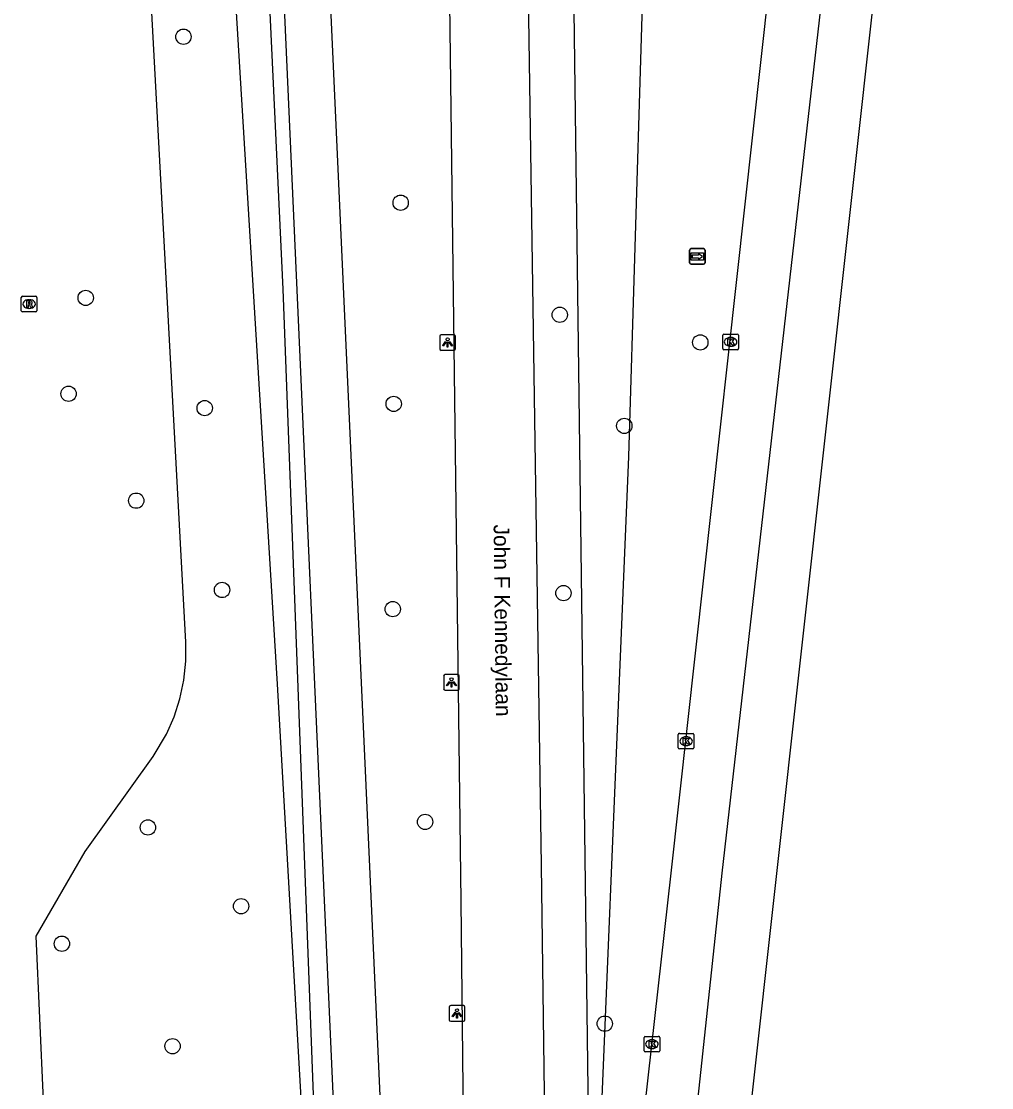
# Model space of a CAD drawing. Extents: x 161355 to 162026, y 386504 to 387459.
# Drawn here: x 161961.2 to 162023.2, y 387282.7 to 387350.8 of the extents above; entities that cross this region are included whole.
import ezdxf

# ---------------------------------------------------------------- set-up
doc = ezdxf.new("R2010")
doc.units = 0
for name, color, linetype in [('IMGEO_Berm_groen', 7, 'Continuous'), ('IMGEO_Boom', 7, 'Continuous'), ('IMGEO_Fietspad_gesloten', 7, 'Continuous'), ('IMGEO_Kolk', 7, 'Continuous'), ('IMGEO_Lichtpunt', 7, 'Continuous'), ('IMGEO_Loofbos', 7, 'Continuous'), ('IMGEO_Openbare_ruimte_label', 7, 'Continuous'), ('IMGEO_Rijbaan_regionaal_gesloten', 7, 'Continuous'), ('IMGEO_Rioolput', 7, 'Continuous'), ('IMGEO_Wegwijzer', 7, 'Continuous')]:
    doc.layers.add(name, color=color, linetype=linetype)

msp = doc.modelspace()

# ---------------------------------------------------------------- linework, layer by layer
at = {"layer": 'IMGEO_Berm_groen'}
for points in [[(161997.63, 387266.208), (161996.333, 387366.292), (161995.846, 387403.905), (161995.907, 387404.548), (161996.092, 387405.656), (161996.376, 387406.743), (161996.755, 387407.8), (161997.227, 387408.819), (161997.788, 387409.791), (161998.434, 387410.71), (161999.187, 387411.67), (162000, 387413.343), (162000.24, 387414.18), (162000.404, 387415.036), (162000.491, 387415.902), (162000.5, 387416.773), (162000.431, 387417.641), (162000.306, 387418.403)], [(162007.33, 387414.749), (162007.446, 387414.586), (162007.59, 387414.347), (162007.712, 387414.096), (162007.81, 387413.835), (162007.886, 387413.566), (162007.936, 387413.292), (162007.963, 387413.014), (162007.964, 387412.735), (162007.94, 387412.457), (162007.892, 387412.182), (162007.819, 387411.913), (162007.136, 387410.268), (162006.231, 387408.733), (162005.706, 387407.946), (162004.73, 387406.688), (162003.645, 387405.523), (162002.461, 387404.459), (162001.213, 387363.175), (162000, 387323.022), (161997.63, 387266.208)]]:
    msp.add_lwpolyline(points, dxfattribs=at)
at = {"layer": 'IMGEO_Boom'}
for centre in [(161971.572, 387349.848), (161985.448, 387339.242), (161965.325, 387333.159), (161995.613, 387332.078), (162004.592, 387330.315), (161964.234, 387327.035), (161972.928, 387326.119), (161985.003, 387326.385), (161999.735, 387324.984), (161968.556, 387320.204), (161974.037, 387314.499), (161995.849, 387314.298), (161984.941, 387313.272), (161987.009, 387299.681), (161969.302, 387299.324), (161975.255, 387294.291), (161963.805, 387291.898), (161998.488, 387286.788), (161970.876, 387285.349)]:
    msp.add_circle(centre, 0.489, dxfattribs=at)
at = {"layer": 'IMGEO_Fietspad_gesloten'}
for points in [[(161982.454, 387213.182), (161983.156, 387219.244), (161983.499, 387229.472), (161983.053, 387239.427), (161982.913, 387242.557), (161982.579, 387250), (161976.804, 387378.821), (161975.628, 387405.067), (161975.15, 387415.736), (161975.147, 387415.783)], [(161980.02, 387164.98), (161984.988, 387208.872), (161986.235, 387218.896), (161986.735, 387225.932), (161986.103, 387238.934), (161985.596, 387250.075), (161983.244, 387302.004), (161980.303, 387366.729), (161980.119, 387369.455)]]:
    msp.add_lwpolyline(points, dxfattribs=at)
at = {"layer": 'IMGEO_Kolk'}
for p, q in [((162006.026, 387329.923), (162006.026, 387330.775)), ((162006.101, 387330.849), (162006.953, 387330.849)), ((162007.027, 387330.775), (162007.027, 387329.923)), ((162006.537, 387330.069), (162006.512, 387330.069)), ((162006.514, 387330.629), (162006.539, 387330.629)), ((162006.953, 387329.849), (162006.101, 387329.849)), ((162003.185, 387304.412), (162003.185, 387305.264)), ((162003.26, 387305.338), (162004.112, 387305.338)), ((162003.673, 387305.118), (162003.698, 387305.118)), ((162004.186, 387305.264), (162004.186, 387304.412)), ((162004.112, 387304.338), (162003.26, 387304.338)), ((162003.696, 387304.558), (162003.671, 387304.558)), ((162001, 387285.053), (162001, 387285.905)), ((162001.075, 387285.979), (162001.927, 387285.979)), ((162001.488, 387285.759), (162001.513, 387285.759)), ((162002.001, 387285.905), (162002.001, 387285.053)), ((162001.511, 387285.199), (162001.486, 387285.199)), ((162001.927, 387284.979), (162001.075, 387284.979))]:
    msp.add_line(p, q, dxfattribs=at)
for points in [[(162006.026, 387329.923), (162006.026, 387330.775)], [(162006.101, 387330.849), (162006.953, 387330.849)], [(162007.027, 387330.775), (162007.027, 387329.923)], [(162006.347, 387330.549), (162006.47, 387330.549), (162006.47, 387330.398), (162006.6, 387330.549), (162006.764, 387330.549), (162006.618, 387330.398), (162006.771, 387330.149), (162006.619, 387330.149), (162006.534, 387330.313), (162006.47, 387330.246), (162006.47, 387330.149), (162006.347, 387330.149), (162006.347, 387330.549)], [(162006.953, 387329.849), (162006.101, 387329.849)], [(162003.185, 387304.412), (162003.185, 387305.264)], [(162003.26, 387305.338), (162004.112, 387305.338)], [(162003.506, 387305.038), (162003.629, 387305.038), (162003.629, 387304.887), (162003.759, 387305.038), (162003.923, 387305.038), (162003.777, 387304.887), (162003.93, 387304.638), (162003.778, 387304.638), (162003.693, 387304.802), (162003.629, 387304.735), (162003.629, 387304.638), (162003.506, 387304.638), (162003.506, 387305.038)], [(162004.186, 387305.264), (162004.186, 387304.412)], [(162004.112, 387304.338), (162003.26, 387304.338)], [(162001, 387285.053), (162001, 387285.905)], [(162001.075, 387285.979), (162001.927, 387285.979)], [(162002.001, 387285.905), (162002.001, 387285.053)], [(162001.321, 387285.679), (162001.444, 387285.679), (162001.444, 387285.528), (162001.574, 387285.679), (162001.738, 387285.679), (162001.592, 387285.528), (162001.745, 387285.279), (162001.593, 387285.279), (162001.508, 387285.443), (162001.444, 387285.376), (162001.444, 387285.279), (162001.321, 387285.279), (162001.321, 387285.679)], [(162001.927, 387284.979), (162001.075, 387284.979)]]:
    msp.add_lwpolyline(points, dxfattribs=at)
for centre, start, end in [((162006.103, 387330.773), 91.55205, 178.44795), ((162006.103, 387330.773), 91.55205, 178.44795), ((162006.951, 387330.773), 1.55205, 88.44795), ((162006.951, 387330.773), 1.55205, 88.44795), ((162006.103, 387329.925), 181.55205, 268.44795), ((162006.103, 387329.925), 181.55205, 268.44795), ((162006.951, 387329.925), 271.55205, 358.44795), ((162006.951, 387329.925), 271.55205, 358.44795), ((162003.262, 387305.262), 91.55205, 178.44795), ((162003.262, 387305.262), 91.55205, 178.44795), ((162004.11, 387305.262), 1.55205, 88.44795), ((162004.11, 387305.262), 1.55205, 88.44795), ((162003.262, 387304.414), 181.55205, 268.44795), ((162003.262, 387304.414), 181.55205, 268.44795), ((162004.11, 387304.414), 271.55205, 358.44795), ((162004.11, 387304.414), 271.55205, 358.44795), ((162001.077, 387285.903), 91.55205, 178.44795), ((162001.077, 387285.903), 91.55205, 178.44795), ((162001.925, 387285.903), 1.55205, 88.44795), ((162001.925, 387285.903), 1.55205, 88.44795), ((162001.077, 387285.055), 181.55205, 268.44795), ((162001.077, 387285.055), 181.55205, 268.44795), ((162001.925, 387285.055), 271.55205, 358.44795), ((162001.925, 387285.055), 271.55205, 358.44795)]:
    msp.add_arc(centre, 0.0765, start, end, dxfattribs=at)
for centre, major_axis, ratio, start_param, end_param in [((162006.513, 387330.349), (-0.387, 0.002), 0.722429, 4.712389, 7.853982), ((162006.538, 387330.349), (-0.39, 0.002), 0.717154, 1.570796, 4.712389), ((162003.672, 387304.838), (-0.387, 0.002), 0.722429, 4.712389, 7.853982), ((162003.697, 387304.838), (-0.39, 0.002), 0.717154, 1.570796, 4.712389), ((162001.487, 387285.479), (-0.387, 0.002), 0.722429, 4.712389, 7.853982), ((162001.512, 387285.479), (-0.39, 0.002), 0.717154, 1.570796, 4.712389)]:
    msp.add_ellipse(centre, major_axis=major_axis, ratio=ratio, start_param=start_param, end_param=end_param, dxfattribs=at)
at = {"layer": 'IMGEO_Lichtpunt'}
for p, q in [((161987.948, 387330.71), (161987.948, 387329.903)), ((161987.948, 387330.71), (161987.948, 387329.903)), ((161988.85, 387330.805), (161988.042, 387330.805)), ((161988.85, 387330.805), (161988.042, 387330.805)), ((161988.944, 387329.903), (161988.944, 387330.71)), ((161988.944, 387329.903), (161988.944, 387330.71)), ((161988.042, 387329.809), (161988.85, 387329.809)), ((161988.042, 387329.809), (161988.85, 387329.809)), ((161988.196, 387308.993), (161988.196, 387308.186)), ((161988.196, 387308.993), (161988.196, 387308.186)), ((161989.098, 387309.088), (161988.29, 387309.088)), ((161989.098, 387309.088), (161988.29, 387309.088)), ((161989.192, 387308.186), (161989.192, 387308.993)), ((161989.192, 387308.186), (161989.192, 387308.993)), ((161988.29, 387308.092), (161989.098, 387308.092)), ((161988.29, 387308.092), (161989.098, 387308.092)), ((161988.55, 387287.849), (161988.55, 387287.042)), ((161988.55, 387287.849), (161988.55, 387287.042)), ((161989.452, 387287.944), (161988.644, 387287.944)), ((161989.452, 387287.944), (161988.644, 387287.944)), ((161989.546, 387287.042), (161989.546, 387287.849)), ((161989.546, 387287.042), (161989.546, 387287.849)), ((161988.644, 387286.948), (161989.452, 387286.948)), ((161988.644, 387286.948), (161989.452, 387286.948))]:
    msp.add_line(p, q, dxfattribs=at)
for points in [[(161988.322, 387330.374), (161988.361, 387330.346), (161988.173, 387330.084), (161988.135, 387330.111), (161988.322, 387330.374)], [(161988.424, 387330.326), (161988.471, 387330.326), (161988.471, 387330.004), (161988.424, 387330.004), (161988.424, 387330.326)], [(161988.534, 387330.346), (161988.572, 387330.373), (161988.759, 387330.111), (161988.72, 387330.083), (161988.534, 387330.346)], [(161988.57, 387308.657), (161988.609, 387308.629), (161988.421, 387308.367), (161988.383, 387308.394), (161988.57, 387308.657)], [(161988.672, 387308.609), (161988.719, 387308.609), (161988.719, 387308.287), (161988.672, 387308.287), (161988.672, 387308.609)], [(161988.782, 387308.629), (161988.82, 387308.656), (161989.007, 387308.394), (161988.968, 387308.366), (161988.782, 387308.629)], [(161988.924, 387287.513), (161988.963, 387287.485), (161988.775, 387287.223), (161988.737, 387287.25), (161988.924, 387287.513)], [(161989.026, 387287.465), (161989.073, 387287.465), (161989.073, 387287.143), (161989.026, 387287.143), (161989.026, 387287.465)], [(161989.136, 387287.485), (161989.174, 387287.512), (161989.361, 387287.25), (161989.322, 387287.222), (161989.136, 387287.485)]]:
    msp.add_lwpolyline(points, dxfattribs=at)
for centre in [(161988.447, 387330.508), (161988.695, 387308.791), (161989.049, 387287.647)]:
    msp.add_circle(centre, 0.0994, dxfattribs=at)
for centre, start, end in [((161988.042, 387330.71), 90, 180), ((161988.042, 387330.71), 90, 180), ((161988.85, 387330.71), 0, 90), ((161988.85, 387330.71), 0, 90), ((161988.042, 387329.903), 180, 270), ((161988.042, 387329.903), 180, 270), ((161988.85, 387329.903), 270, 0), ((161988.85, 387329.903), 270, 360), ((161988.29, 387308.993), 90, 180), ((161988.29, 387308.993), 90, 180), ((161989.098, 387308.993), 0, 90), ((161989.098, 387308.993), 0, 90), ((161988.29, 387308.186), 180, 270), ((161988.29, 387308.186), 180, 270), ((161989.098, 387308.186), 270, 0), ((161989.098, 387308.186), 270, 360), ((161988.644, 387287.849), 90, 180), ((161988.644, 387287.849), 90, 180), ((161989.452, 387287.849), 0, 90), ((161989.452, 387287.849), 0, 90), ((161988.644, 387287.042), 180, 270), ((161988.644, 387287.042), 180, 270), ((161989.452, 387287.042), 270, 0), ((161989.452, 387287.042), 270, 360)]:
    msp.add_arc(centre, 0.0946, start, end, dxfattribs=at)
at = {"layer": 'IMGEO_Loofbos'}
for points in [[(161981.352, 387242.496), (161980.923, 387250), (161977.576, 387308.483), (161974.16, 387364.683), (161974.679, 387380.185), (161975.123, 387393.461)], [(161975.123, 387393.461), (161975.777, 387379.48), (161977.918, 387333.718), (161981.07, 387250), (161981.352, 387242.496)], [(161962.635, 387281.904), (161962.151, 387292.37), (161965.295, 387297.799), (161969.632, 387303.857), (161970.483, 387305.277), (161970.973, 387306.388), (161971.345, 387307.543), (161971.593, 387308.731), (161971.717, 387309.939), (161971.713, 387311.153), (161968.836, 387364.815)]]:
    msp.add_lwpolyline(points, dxfattribs=at)
at = {"layer": 'IMGEO_Rijbaan_regionaal_gesloten'}
for points in [[(162019.673, 387418.727), (162019.583, 387417.937), (162015.75, 387382.273), (162012.731, 387355.784), (162005.962, 387296.403), (162002.942, 387268.147), (162001.199, 387250.647), (161999.752, 387237.531), (161994.537, 387195.46), (161993.554, 387187.531), (161989.992, 387155.008), (161978.469, 387049.798)], [(161996.196, 387238.449), (161997.502, 387250), (162000, 387272.153), (162002.731, 387296.398), (162009.532, 387357.837), (162016.114, 387417.296), (162016.301, 387418.968)], [(162023.206, 387418.475), (162022.334, 387411.027), (162019.07, 387383.122), (162015.819, 387353.801), (162006.199, 387267.022), (162004.271, 387250.025), (162003.046, 387237.127), (161991.682, 387137.01), (161981.984, 387049.448)], [(161992.582, 387417.711), (161992.594, 387416.143), (161993.366, 387368.196), (161994.433, 387296.902), (161995.047, 387250), (161995.216, 387238.598)], [(161975.237, 387050.12), (161988.964, 387173.29), (161989.18, 387176.268), (161989.736, 387183.928), (161990.017, 387197.015), (161990.145, 387230.056), (161990.071, 387238.635), (161989.974, 387250), (161989.587, 387268.78), (161989.305, 387294.615), (161988.463, 387362.123), (161988.353, 387369.465)]]:
    msp.add_lwpolyline(points, dxfattribs=at)
at = {"layer": 'IMGEO_Rioolput'}
for p, q in [((161961.213, 387332.338), (161961.213, 387333.19)), ((161961.288, 387333.264), (161962.14, 387333.264)), ((161961.701, 387333.044), (161961.726, 387333.044)), ((161962.214, 387333.19), (161962.214, 387332.338)), ((161962.14, 387332.264), (161961.288, 387332.264)), ((161961.724, 387332.484), (161961.699, 387332.484))]:
    msp.add_line(p, q, dxfattribs=at)
for points in [[(161961.213, 387332.338), (161961.213, 387333.19)], [(161961.288, 387333.264), (161962.14, 387333.264)], [(161961.802, 387332.962), (161961.55, 387332.964), (161961.55, 387332.564)], [(161961.728, 387332.883), (161961.674, 387332.883), (161961.674, 387332.802)], [(161961.674, 387332.802), (161961.726, 387332.802)], [(161962.214, 387333.19), (161962.214, 387332.338)], [(161962.14, 387332.264), (161961.288, 387332.264)], [(161961.55, 387332.564), (161961.674, 387332.564), (161961.674, 387332.726), (161961.685, 387332.726)], [(161961.732, 387332.697), (161961.803, 387332.564), (161961.943, 387332.564), (161961.878, 387332.69)]]:
    msp.add_lwpolyline(points, dxfattribs=at)
for centre, radius, start, end in [((161961.29, 387333.188), 0.0765, 91.55205, 178.44795), ((161961.29, 387333.188), 0.0765, 91.55205, 178.44795), ((161961.71, 387332.991), 0.19, 274.7715, 282.96867), ((161961.734, 387332.787), 0.0964, 77.00612, 93.18647), ((161961.748, 387332.844), 0.0378, 276.66336, 79.67722), ((161961.801, 387332.852), 0.109, 350.36119, 89.41601), ((161961.799, 387332.852), 0.112, 277.58423, 350.98172), ((161961.783, 387332.637), 0.108, 29.51342, 73.79051), ((161962.138, 387333.188), 0.0765, 1.55205, 88.44795), ((161962.138, 387333.188), 0.0765, 1.55205, 88.44795), ((161961.29, 387332.34), 0.0765, 181.55205, 268.44795), ((161961.29, 387332.34), 0.0765, 181.55205, 268.44795), ((161961.684, 387332.673), 0.0533, 26.02933, 88.69889), ((161962.138, 387332.34), 0.0765, 271.55205, 358.44795), ((161962.138, 387332.34), 0.0765, 271.55205, 358.44795)]:
    msp.add_arc(centre, radius, start, end, dxfattribs=at)
for centre, major_axis, ratio, start_param, end_param in [((161961.7, 387332.764), (-0.387, 0.002), 0.722429, 4.712389, 7.853982), ((161961.725, 387332.764), (-0.39, 0.002), 0.717154, 1.570796, 4.712389)]:
    msp.add_ellipse(centre, major_axis=major_axis, ratio=ratio, start_param=start_param, end_param=end_param, dxfattribs=at)
at = {"layer": 'IMGEO_Wegwijzer'}
for p, q in [((162003.908, 387335.409), (162003.908, 387336.209)), ((162003.908, 387336.209), (162003.908, 387335.409)), ((162004.008, 387336.309), (162004.798, 387336.309)), ((162004.798, 387336.309), (162004.008, 387336.309)), ((162004.898, 387336.209), (162004.898, 387335.409)), ((162004.898, 387335.409), (162004.898, 387336.209)), ((162004.798, 387335.309), (162004.008, 387335.309)), ((162004.008, 387335.309), (162004.798, 387335.309))]:
    msp.add_line(p, q, dxfattribs=at)
for points in [[(162004.009, 387336.041), (162004.797, 387336.041), (162004.797, 387335.577), (162004.009, 387335.577), (162004.009, 387336.041)], [(162004.074, 387335.893), (162004.074, 387335.809), (162004.074, 387335.725), (162004.485, 387335.725), (162004.485, 387335.642), (162004.732, 387335.809), (162004.485, 387335.976), (162004.485, 387335.893), (162004.074, 387335.893)]]:
    msp.add_lwpolyline(points, dxfattribs=at)
for centre, start, end in [((162004.008, 387336.209), 90, 180), ((162004.008, 387336.209), 90, 180), ((162004.798, 387336.209), 0, 90), ((162004.798, 387336.209), 360, 90), ((162004.008, 387335.409), 180, 270), ((162004.008, 387335.409), 180, 270), ((162004.798, 387335.409), 270, 0), ((162004.798, 387335.409), 270, 0)]:
    msp.add_arc(centre, 0.1, start, end, dxfattribs=at)

# ---------------------------------------------------------------- texts
at = {"layer": 'IMGEO_Openbare_ruimte_label'}
msp.add_text('John F Kennedylaan', height=1, rotation=270.68752, dxfattribs=at).set_placement((161991.385, 387318.673))

doc.saveas('drawing.dxf')
